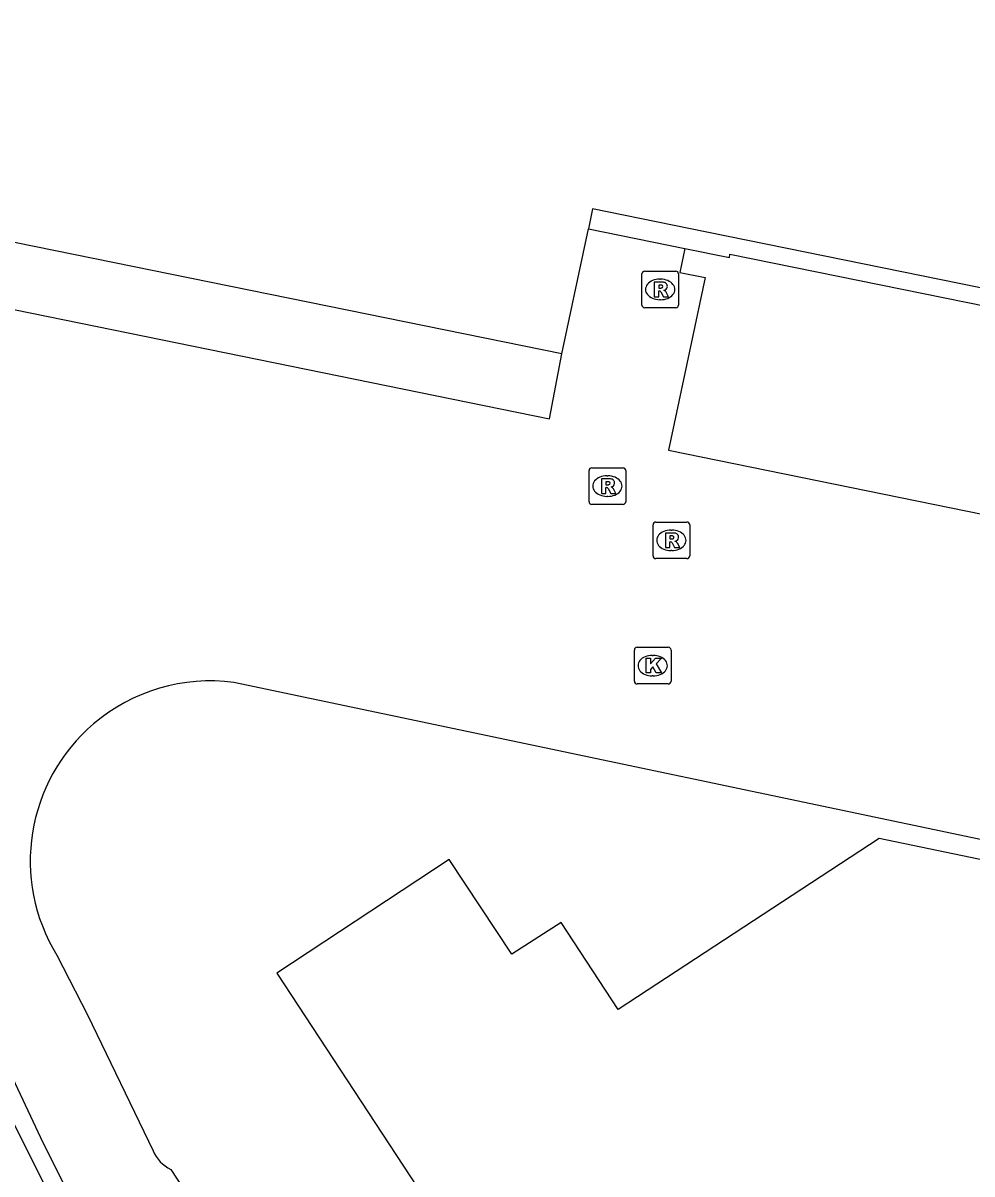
# Model space of a CAD drawing. Extents: x 157692 to 159670, y 381454 to 383289.
# Drawn here: x 158503.8 to 158529.73, y 381881.94 to 381913.38 of the extents above; entities that cross this region are included whole.
import ezdxf

# ---------------------------------------------------------------- set-up
doc = ezdxf.new("R2010")
doc.units = 0
for name, color, linetype in [('IMGEO_Groenvoorziening', 7, 'Continuous'), ('IMGEO_Kolk', 7, 'Continuous'), ('IMGEO_Pand', 7, 'Continuous'), ('IMGEO_Pand_overbouw', 7, 'Continuous'), ('IMGEO_Rijbaan_lokaal_open', 7, 'Continuous'), ('IMGEO_Rioolput', 7, 'Continuous')]:
    doc.layers.add(name, color=color, linetype=linetype)

msp = doc.modelspace()

# ---------------------------------------------------------------- linework, layer by layer
at = {"layer": 'IMGEO_Groenvoorziening'}
msp.add_lwpolyline([(158531.578, 381827.232), (158531.243, 381827.901), (158502.7, 381885.02), (158500, 381890.423), (158495.939, 381898.528), (158494.143, 381902.22), (158492.315, 381907.092), (158491.006, 381912.128), (158489.697, 381919.532)], dxfattribs=at)
at = {"layer": 'IMGEO_Kolk'}
for p, q in [((158520.505, 381895.397), (158520.505, 381896.249)), ((158520.58, 381896.323), (158521.432, 381896.323)), ((158521.506, 381896.249), (158521.506, 381895.397)), ((158520.993, 381896.103), (158521.018, 381896.103)), ((158521.016, 381895.543), (158520.991, 381895.543)), ((158521.432, 381895.323), (158520.58, 381895.323))]:
    msp.add_line(p, q, dxfattribs=at)
for points in [[(158520.505, 381895.397), (158520.505, 381896.249)], [(158520.58, 381896.323), (158521.432, 381896.323)], [(158521.506, 381896.249), (158521.506, 381895.397)], [(158520.826, 381896.023), (158520.949, 381896.023), (158520.949, 381895.872), (158521.079, 381896.023), (158521.243, 381896.023), (158521.097, 381895.872), (158521.25, 381895.623), (158521.098, 381895.623), (158521.013, 381895.787), (158520.949, 381895.72), (158520.949, 381895.623), (158520.826, 381895.623), (158520.826, 381896.023)], [(158521.432, 381895.323), (158520.58, 381895.323)]]:
    msp.add_lwpolyline(points, dxfattribs=at)
for centre, start, end in [((158520.582, 381896.247), 91.552, 178.448), ((158520.582, 381896.247), 91.552, 178.448), ((158521.43, 381896.247), 1.552, 88.448), ((158521.43, 381896.247), 1.552, 88.448), ((158520.582, 381895.399), 181.552, 268.448), ((158520.582, 381895.399), 181.552, 268.448), ((158521.43, 381895.399), 271.552, 358.448), ((158521.43, 381895.399), 271.552, 358.448)]:
    msp.add_arc(centre, 0.0765, start, end, dxfattribs=at)
for centre, major_axis, ratio, start_param, end_param in [((158520.992, 381895.823), (-0.387, 0.002), 0.722429, 4.712389, 7.853982), ((158521.017, 381895.823), (-0.39, 0.002), 0.717154, 1.570796, 4.712389)]:
    msp.add_ellipse(centre, major_axis=major_axis, ratio=ratio, start_param=start_param, end_param=end_param, dxfattribs=at)
at = {"layer": 'IMGEO_Pand'}
for points in [[(158531.337, 381951.328), (158527.076, 381930.395), (158526.979, 381929.968), (158615.514, 381911.988), (158610.974, 381889.66), (158521.989, 381907.761), (158519.358, 381908.296), (158519.249, 381907.758)], [(158518.523, 381904.342), (158501.995, 381907.7), (158504.155, 381918.344), (158502.674, 381918.644), (158502.801, 381919.191), (158505.051, 381918.734), (158505.92, 381922.944), (158506.051, 381923.574), (158508.319, 381934.557), (158510.851, 381946.814)], [(158518.523, 381904.342), (158519.249, 381907.758)], [(158537.118, 381885.22), (158534.194, 381889.642), (158527.195, 381891.099), (158520.065, 381886.426), (158518.507, 381888.806), (158517.16, 381887.94), (158515.444, 381890.527), (158510.74, 381887.419), (158525.133, 381865.49)]]:
    msp.add_lwpolyline(points, dxfattribs=at)
at = {"layer": 'IMGEO_Pand_overbouw'}
msp.add_lwpolyline([(158519.249, 381907.758), (158521.88, 381907.221), (158523.1, 381906.972), (158523.116, 381907.066), (158611.308, 381889.149), (158611.539, 381890.286), (158611.567, 381890.423), (158616.02, 381912.327), (158527.076, 381930.395), (158526.979, 381929.968), (158615.514, 381911.988), (158610.974, 381889.66), (158521.989, 381907.761), (158519.358, 381908.296)], close=True, dxfattribs=at)
at = {"layer": 'IMGEO_Rijbaan_lokaal_open'}
for points in [[(158518.732, 381858.285), (158517.01, 381857.37), (158504.286, 381882.924), (158493.241, 381906.447), (158489.697, 381919.532)], [(158519.249, 381907.758), (158521.88, 381907.221), (158521.747, 381906.56), (158522.438, 381906.42), (158521.44, 381901.704), (158605.613, 381884.536), (158603.321, 381882.983)], [(158501.914, 381905.995), (158502.692, 381905.725), (158518.182, 381902.565), (158518.523, 381904.342)], [(158534.16, 381890.189), (158509.564, 381895.365)], [(158504.728, 381887.911), (158505.567, 381886.285), (158507.356, 381882.571)], [(158507.843, 381882.063), (158519.096, 381864.88), (158519.294, 381864.561), (158520.226, 381862.253), (158525.208, 381865.375)]]:
    msp.add_lwpolyline(points, dxfattribs=at)
for centre, radius, start, end in [((158508.924, 381890.477), 4.929, 82.5457, 130.3499), ((158508.923, 381890.486), 4.922, 130.4009, 211.5366), ((158508.274, 381882.964), 0.999, 203.1683, 244.4136)]:
    msp.add_arc(centre, radius, start, end, dxfattribs=at)
at = {"layer": 'IMGEO_Rioolput'}
for p, q in [((158520.784, 381906.598), (158521.636, 381906.598)), ((158520.709, 381905.672), (158520.709, 381906.524)), ((158521.197, 381906.378), (158521.222, 381906.378)), ((158521.71, 381906.524), (158521.71, 381905.672)), ((158521.636, 381905.598), (158520.784, 381905.598)), ((158521.22, 381905.818), (158521.195, 381905.818)), ((158519.342, 381901.226), (158520.194, 381901.226)), ((158519.267, 381900.3), (158519.267, 381901.152)), ((158519.755, 381901.006), (158519.78, 381901.006)), ((158520.268, 381901.152), (158520.268, 381900.3)), ((158519.778, 381900.446), (158519.753, 381900.446)), ((158520.194, 381900.226), (158519.342, 381900.226)), ((158521.014, 381898.819), (158521.014, 381899.671)), ((158521.089, 381899.745), (158521.941, 381899.745)), ((158522.015, 381899.671), (158522.015, 381898.819)), ((158521.502, 381899.525), (158521.527, 381899.525)), ((158521.941, 381898.745), (158521.089, 381898.745)), ((158521.525, 381898.965), (158521.5, 381898.965))]:
    msp.add_line(p, q, dxfattribs=at)
for points in [[(158520.784, 381906.598), (158521.636, 381906.598)], [(158520.709, 381905.672), (158520.709, 381906.524)], [(158521.298, 381906.296), (158521.046, 381906.298), (158521.046, 381905.898)], [(158521.224, 381906.217), (158521.17, 381906.217), (158521.17, 381906.136)], [(158521.71, 381906.524), (158521.71, 381905.672)], [(158521.046, 381905.898), (158521.17, 381905.898), (158521.17, 381906.06), (158521.181, 381906.06)], [(158521.17, 381906.136), (158521.222, 381906.136)], [(158521.228, 381906.031), (158521.299, 381905.898), (158521.439, 381905.898), (158521.374, 381906.024)], [(158521.636, 381905.598), (158520.784, 381905.598)], [(158519.342, 381901.226), (158520.194, 381901.226)], [(158519.267, 381900.3), (158519.267, 381901.152)], [(158519.856, 381900.924), (158519.604, 381900.926), (158519.604, 381900.526)], [(158520.268, 381901.152), (158520.268, 381900.3)], [(158519.604, 381900.526), (158519.728, 381900.526), (158519.728, 381900.688), (158519.739, 381900.688)], [(158519.782, 381900.845), (158519.728, 381900.845), (158519.728, 381900.764)], [(158519.728, 381900.764), (158519.78, 381900.764)], [(158519.786, 381900.659), (158519.857, 381900.526), (158519.997, 381900.526), (158519.932, 381900.652)], [(158520.194, 381900.226), (158519.342, 381900.226)], [(158521.014, 381898.819), (158521.014, 381899.671)], [(158521.089, 381899.745), (158521.941, 381899.745)], [(158522.015, 381899.671), (158522.015, 381898.819)], [(158521.603, 381899.443), (158521.351, 381899.445), (158521.351, 381899.045)], [(158521.529, 381899.364), (158521.475, 381899.364), (158521.475, 381899.283)], [(158521.351, 381899.045), (158521.475, 381899.045), (158521.475, 381899.207), (158521.486, 381899.207)], [(158521.475, 381899.283), (158521.527, 381899.283)], [(158521.533, 381899.178), (158521.604, 381899.045), (158521.744, 381899.045), (158521.679, 381899.171)], [(158521.941, 381898.745), (158521.089, 381898.745)]]:
    msp.add_lwpolyline(points, dxfattribs=at)
for centre, radius, start, end in [((158520.786, 381906.522), 0.0765, 91.552, 178.448), ((158520.786, 381906.522), 0.0765, 91.552, 178.448), ((158521.634, 381906.522), 0.0765, 1.552, 88.448), ((158521.634, 381906.522), 0.0765, 1.552, 88.448), ((158521.23, 381906.121), 0.0964, 77.0061, 93.1865), ((158521.297, 381906.186), 0.109, 350.3612, 89.416), ((158521.18, 381906.007), 0.0533, 26.0293, 88.6989), ((158521.206, 381906.325), 0.19, 274.7715, 282.9687), ((158521.244, 381906.178), 0.0378, 276.6634, 79.6772), ((158521.295, 381906.186), 0.112, 277.5842, 350.9817), ((158521.279, 381905.971), 0.108, 29.5134, 73.7905), ((158520.786, 381905.674), 0.0765, 181.552, 268.448), ((158520.786, 381905.674), 0.0765, 181.552, 268.448), ((158521.634, 381905.674), 0.0765, 271.552, 358.448), ((158521.634, 381905.674), 0.0765, 271.552, 358.448), ((158519.344, 381901.15), 0.0765, 91.552, 178.448), ((158519.344, 381901.15), 0.0765, 91.552, 178.448), ((158520.192, 381901.15), 0.0765, 1.552, 88.448), ((158520.192, 381901.15), 0.0765, 1.552, 88.448), ((158519.855, 381900.814), 0.109, 350.3612, 89.416), ((158519.738, 381900.635), 0.0533, 26.0293, 88.6989), ((158519.764, 381900.953), 0.19, 274.7715, 282.9687), ((158519.788, 381900.749), 0.0964, 77.0061, 93.1865), ((158519.802, 381900.806), 0.0378, 276.6634, 79.6772), ((158519.853, 381900.814), 0.112, 277.5842, 350.9817), ((158519.837, 381900.599), 0.108, 29.5134, 73.7905), ((158519.344, 381900.302), 0.0765, 181.552, 268.448), ((158519.344, 381900.302), 0.0765, 181.552, 268.448), ((158520.192, 381900.302), 0.0765, 271.552, 358.448), ((158520.192, 381900.302), 0.0765, 271.552, 358.448), ((158521.091, 381899.669), 0.0765, 91.552, 178.448), ((158521.091, 381899.669), 0.0765, 91.552, 178.448), ((158521.939, 381899.669), 0.0765, 1.552, 88.448), ((158521.939, 381899.669), 0.0765, 1.552, 88.448), ((158521.535, 381899.268), 0.0964, 77.0061, 93.1865), ((158521.549, 381899.325), 0.0378, 276.6634, 79.6772), ((158521.602, 381899.333), 0.109, 350.3612, 89.416), ((158521.6, 381899.333), 0.112, 277.5842, 350.9817), ((158521.485, 381899.154), 0.0533, 26.0293, 88.6989), ((158521.511, 381899.472), 0.19, 274.7715, 282.9687), ((158521.584, 381899.118), 0.108, 29.5134, 73.7905), ((158521.091, 381898.821), 0.0765, 181.552, 268.448), ((158521.091, 381898.821), 0.0765, 181.552, 268.448), ((158521.939, 381898.821), 0.0765, 271.552, 358.448), ((158521.939, 381898.821), 0.0765, 271.552, 358.448)]:
    msp.add_arc(centre, radius, start, end, dxfattribs=at)
for centre, major_axis, ratio, start_param, end_param in [((158521.196, 381906.098), (-0.387, 0.002), 0.722429, 4.712389, 7.853982), ((158521.221, 381906.098), (-0.39, 0.002), 0.717154, 1.570796, 4.712389), ((158519.754, 381900.726), (-0.387, 0.002), 0.722429, 4.712389, 7.853982), ((158519.779, 381900.726), (-0.39, 0.002), 0.717154, 1.570796, 4.712389), ((158521.501, 381899.245), (-0.387, 0.002), 0.722429, 4.712389, 7.853982), ((158521.526, 381899.245), (-0.39, 0.002), 0.717154, 1.570796, 4.712389)]:
    msp.add_ellipse(centre, major_axis=major_axis, ratio=ratio, start_param=start_param, end_param=end_param, dxfattribs=at)

doc.saveas('drawing.dxf')
